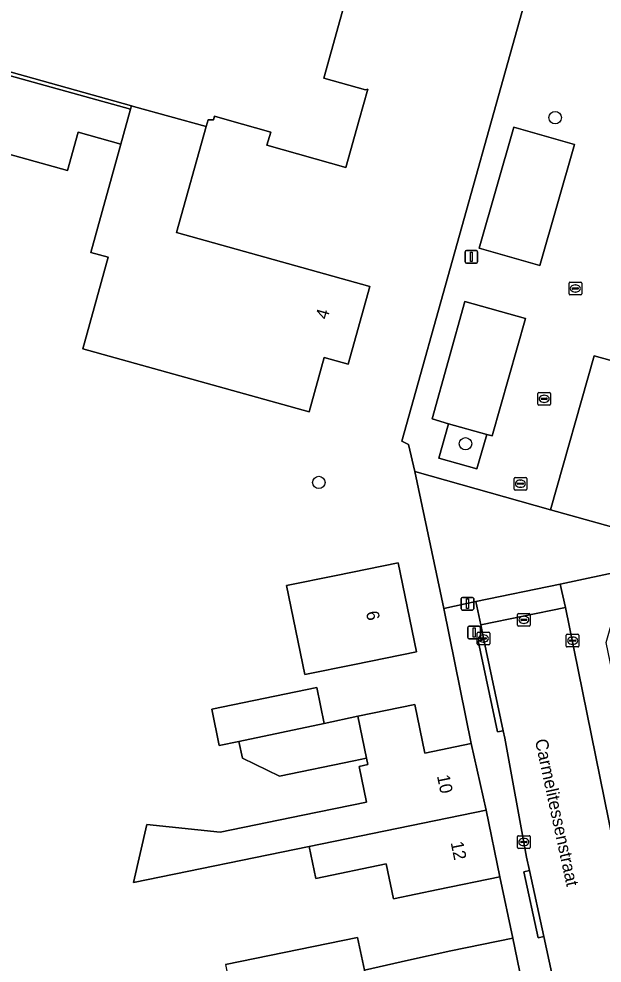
# Model space of a CAD drawing. Extents: x 158086 to 159499, y 382904 to 383981.
# Drawn here: x 158653.1 to 158699.2, y 383183.3 to 383258 of the extents above; entities that cross this region are included whole.
import ezdxf

# ---------------------------------------------------------------- set-up
doc = ezdxf.new("R2010")
doc.units = 0
for name, color, linetype in [('IMGEO_Afsluitpaal', 7, 'Continuous'), ('IMGEO_Boom', 7, 'Continuous'), ('IMGEO_Erf', 7, 'Continuous'), ('IMGEO_Groenvoorziening', 7, 'Continuous'), ('IMGEO_Kolk', 7, 'Continuous'), ('IMGEO_Lichtmast', 7, 'Continuous'), ('IMGEO_Openbare_ruimte_label', 7, 'Continuous'), ('IMGEO_Pand', 7, 'Continuous'), ('IMGEO_Pand_nummerreeks', 7, 'Continuous'), ('IMGEO_Parkeervlak_open', 7, 'Continuous'), ('IMGEO_Rijbaan_lokaal_open', 7, 'Continuous'), ('IMGEO_Rioolput', 7, 'Continuous'), ('IMGEO_Voetpad_open', 7, 'Continuous')]:
    doc.layers.add(name, color=color, linetype=linetype)

msp = doc.modelspace()

# ---------------------------------------------------------------- linework, layer by layer
at = {"layer": 'IMGEO_Afsluitpaal'}
for p, q in [((158688.55, 383209.044), (158688.55, 383209.844)), ((158688.55, 383209.844), (158688.55, 383209.044)), ((158688.65, 383209.944), (158689.44, 383209.944)), ((158689.44, 383209.944), (158688.65, 383209.944)), ((158689.54, 383209.844), (158689.54, 383209.044)), ((158689.54, 383209.044), (158689.54, 383209.844)), ((158689.44, 383208.944), (158688.65, 383208.944)), ((158688.65, 383208.944), (158689.44, 383208.944))]:
    msp.add_line(p, q, dxfattribs=at)
msp.add_lwpolyline([(158688.97, 383209.819), (158689.12, 383209.819), (158689.12, 383209.069), (158688.97, 383209.069), (158688.97, 383209.819)], dxfattribs=at)
for centre, start, end in [((158688.65, 383209.844), 90, 180), ((158688.65, 383209.844), 90, 180), ((158689.44, 383209.844), 0, 90), ((158689.44, 383209.844), 360, 90), ((158688.65, 383209.044), 180, 270), ((158688.65, 383209.044), 180, 270), ((158689.44, 383209.044), 270, 0), ((158689.44, 383209.044), 270, 0)]:
    msp.add_arc(centre, 0.1, start, end, dxfattribs=at)
at = {"layer": 'IMGEO_Boom'}
for centre in [(158695.456, 383250.166), (158688.368, 383224.377), (158676.771, 383221.316)]:
    msp.add_circle(centre, 0.489, dxfattribs=at)
at = {"layer": 'IMGEO_Erf'}
for points in [[(158669.391, 383183.19), (158679.835, 383185.339), (158680.369, 383182.748), (158683.849, 383183.534), (158687.201, 383184.275), (158692.098, 383185.282), (158691.094, 383190.13), (158686.197, 383189.123), (158682.675, 383188.398), (158682.108, 383191.152), (158676.538, 383190.006), (158676.019, 383192.531), (158662.117, 383189.672), (158663.17, 383194.263), (158668.978, 383193.653), (158675.512, 383194.996), (158680.543, 383196.03), (158679.963, 383198.864), (158680.644, 383199.004), (158680.54, 383199.512), (158679.526, 383199.303), (158673.674, 383198.098), (158670.733, 383199.503), (158670.451, 383200.84), (158668.895, 383200.52), (158668.303, 383203.394), (158676.616, 383205.107), (158677.202, 383202.264), (158679.858, 383202.824), (158684.363, 383203.75), (158685.152, 383199.91), (158688.826, 383200.665), (158686.648, 383211.354), (158684.36, 383222.181), (158683.873, 383224.31), (158683.323, 383224.573), (158695.899, 383269.524)], [(158680.902, 383266.761), (158677.157, 383253.287), (158680.474, 383252.365), (158680.638, 383252.407), (158679.969, 383250), (158678.918, 383246.223), (158672.673, 383247.978), (158672.967, 383249.026), (158669.514, 383250), (158668.535, 383250.276), (158668.452, 383250), (158668.022, 383250), (158667.873, 383249.467), (158665.524, 383241.089), (158680.809, 383236.824), (158679.09, 383230.66), (158677.202, 383231.187), (158676.005, 383226.898), (158658.104, 383231.893), (158660.12, 383239.119), (158658.736, 383239.505), (158659.636, 383242.732), (158661.122, 383248.079), (158657.75, 383249.017), (158656.906, 383245.983), (158645.345, 383249.201)], [(158646.953, 383254.981), (158661.886, 383250.824), (158661.963, 383251.104), (158650.435, 383254.304)]]:
    msp.add_lwpolyline(points, dxfattribs=at)
msp.add_lwpolyline([(158678.139, 383213.959), (158683.035, 383214.967), (158684.485, 383207.921), (158679.589, 383206.914), (158675.678, 383206.114), (158674.228, 383213.153)], close=True, dxfattribs=at)
at = {"layer": 'IMGEO_Groenvoorziening'}
msp.add_lwpolyline([(158687.014, 383225.954), (158686.266, 383223.235), (158689.272, 383222.384), (158690.054, 383225.104)], close=True, dxfattribs=at)
at = {"layer": 'IMGEO_Kolk'}
for p, q in [((158696.551, 383236.229), (158696.551, 383237.081)), ((158696.626, 383237.155), (158697.478, 383237.155)), ((158696.81, 383236.649), (158696.81, 383236.661)), ((158697.248, 383236.612), (158696.85, 383236.612)), ((158696.853, 383236.698), (158697.251, 383236.698)), ((158697.039, 383236.935), (158697.064, 383236.935)), ((158697.294, 383236.661), (158697.294, 383236.649)), ((158697.552, 383237.081), (158697.552, 383236.229)), ((158697.478, 383236.155), (158696.626, 383236.155)), ((158697.062, 383236.375), (158697.037, 383236.375)), ((158694.084, 383227.5), (158694.084, 383228.352)), ((158694.159, 383228.426), (158695.011, 383228.426)), ((158695.085, 383228.352), (158695.085, 383227.5)), ((158694.343, 383227.92), (158694.343, 383227.932)), ((158694.781, 383227.883), (158694.383, 383227.883)), ((158694.386, 383227.969), (158694.784, 383227.969)), ((158694.595, 383227.646), (158694.57, 383227.646)), ((158694.572, 383228.206), (158694.597, 383228.206)), ((158694.827, 383227.932), (158694.827, 383227.92)), ((158695.011, 383227.426), (158694.159, 383227.426)), ((158692.208, 383220.788), (158692.208, 383221.64)), ((158692.283, 383221.714), (158693.135, 383221.714)), ((158693.209, 383221.64), (158693.209, 383220.788)), ((158692.467, 383221.208), (158692.467, 383221.22)), ((158692.905, 383221.171), (158692.507, 383221.171)), ((158692.51, 383221.257), (158692.908, 383221.257)), ((158692.719, 383220.934), (158692.694, 383220.934)), ((158692.696, 383221.494), (158692.721, 383221.494)), ((158692.951, 383221.22), (158692.951, 383221.208)), ((158693.135, 383220.714), (158692.283, 383220.714)), ((158689.282, 383208.546), (158689.282, 383209.398)), ((158689.357, 383209.472), (158690.209, 383209.472)), ((158689.541, 383208.966), (158689.541, 383208.978)), ((158689.979, 383208.929), (158689.581, 383208.929)), ((158689.584, 383209.015), (158689.982, 383209.015)), ((158689.77, 383209.252), (158689.795, 383209.252)), ((158690.025, 383208.978), (158690.025, 383208.966)), ((158690.283, 383209.398), (158690.283, 383208.546)), ((158696.334, 383208.38), (158696.334, 383209.232)), ((158696.409, 383209.306), (158697.261, 383209.306)), ((158696.822, 383209.086), (158696.847, 383209.086)), ((158697.335, 383209.232), (158697.335, 383208.38)), ((158690.209, 383208.472), (158689.357, 383208.472)), ((158689.793, 383208.692), (158689.768, 383208.692)), ((158697.261, 383208.306), (158696.409, 383208.306)), ((158696.593, 383208.8), (158696.593, 383208.812)), ((158697.031, 383208.763), (158696.633, 383208.763)), ((158696.636, 383208.849), (158697.034, 383208.849)), ((158696.845, 383208.526), (158696.82, 383208.526)), ((158697.077, 383208.812), (158697.077, 383208.8)), ((158692.472, 383192.451), (158692.472, 383193.303)), ((158692.547, 383193.377), (158693.399, 383193.377)), ((158693.473, 383193.303), (158693.473, 383192.451)), ((158692.731, 383192.871), (158692.731, 383192.883)), ((158693.169, 383192.834), (158692.771, 383192.834)), ((158692.774, 383192.92), (158693.172, 383192.92)), ((158692.983, 383192.597), (158692.958, 383192.597)), ((158692.96, 383193.157), (158692.985, 383193.157)), ((158693.215, 383192.883), (158693.215, 383192.871)), ((158693.399, 383192.377), (158692.547, 383192.377))]:
    msp.add_line(p, q, dxfattribs=at)
for points in [[(158696.551, 383236.229), (158696.551, 383237.081)], [(158696.626, 383237.155), (158697.478, 383237.155)], [(158697.552, 383237.081), (158697.552, 383236.229)], [(158697.478, 383236.155), (158696.626, 383236.155)], [(158694.084, 383227.5), (158694.084, 383228.352)], [(158694.159, 383228.426), (158695.011, 383228.426)], [(158695.085, 383228.352), (158695.085, 383227.5)], [(158695.011, 383227.426), (158694.159, 383227.426)], [(158692.208, 383220.788), (158692.208, 383221.64)], [(158692.283, 383221.714), (158693.135, 383221.714)], [(158693.209, 383221.64), (158693.209, 383220.788)], [(158693.135, 383220.714), (158692.283, 383220.714)], [(158689.282, 383208.546), (158689.282, 383209.398)], [(158689.357, 383209.472), (158690.209, 383209.472)], [(158690.283, 383209.398), (158690.283, 383208.546)], [(158696.334, 383208.38), (158696.334, 383209.232)], [(158696.409, 383209.306), (158697.261, 383209.306)], [(158697.335, 383209.232), (158697.335, 383208.38)], [(158690.209, 383208.472), (158689.357, 383208.472)], [(158697.261, 383208.306), (158696.409, 383208.306)], [(158692.472, 383192.451), (158692.472, 383193.303)], [(158692.547, 383193.377), (158693.399, 383193.377)], [(158693.473, 383193.303), (158693.473, 383192.451)], [(158693.399, 383192.377), (158692.547, 383192.377)]]:
    msp.add_lwpolyline(points, dxfattribs=at)
for centre, radius, start, end in [((158696.628, 383237.079), 0.0765, 91.55205, 178.44795), ((158696.628, 383237.079), 0.0765, 91.55205, 178.44795), ((158696.85, 383236.658), 0.0403, 85.87752, 175.75265), ((158696.847, 383236.648), 0.0366, 178.93798, 274.71019), ((158697.251, 383236.655), 0.043, 264.86636, 352.45326), ((158697.255, 383236.66), 0.0386, 1.73085, 96.63898), ((158697.476, 383237.079), 0.0765, 1.55205, 88.44795), ((158697.476, 383237.079), 0.0765, 1.55205, 88.44795), ((158696.628, 383236.231), 0.0765, 181.55205, 268.44795), ((158696.628, 383236.231), 0.0765, 181.55205, 268.44795), ((158697.476, 383236.231), 0.0765, 271.55205, 358.44795), ((158697.476, 383236.231), 0.0765, 271.55205, 358.44795), ((158694.161, 383228.35), 0.0765, 91.55205, 178.44795), ((158694.161, 383228.35), 0.0765, 91.55205, 178.44795), ((158695.009, 383228.35), 0.0765, 1.55205, 88.44795), ((158695.009, 383228.35), 0.0765, 1.55205, 88.44795), ((158694.383, 383227.929), 0.0403, 85.87752, 175.75265), ((158694.38, 383227.919), 0.0366, 178.93798, 274.71019), ((158694.784, 383227.926), 0.043, 264.86636, 352.45326), ((158694.788, 383227.931), 0.0386, 1.73085, 96.63898), ((158694.161, 383227.502), 0.0765, 181.55205, 268.44795), ((158694.161, 383227.502), 0.0765, 181.55205, 268.44795), ((158695.009, 383227.502), 0.0765, 271.55205, 358.44795), ((158695.009, 383227.502), 0.0765, 271.55205, 358.44795), ((158692.285, 383221.638), 0.0765, 91.55205, 178.44795), ((158692.285, 383221.638), 0.0765, 91.55205, 178.44795), ((158693.133, 383221.638), 0.0765, 1.55205, 88.44795), ((158693.133, 383221.638), 0.0765, 1.55205, 88.44795), ((158692.507, 383221.217), 0.0403, 85.87752, 175.75265), ((158692.504, 383221.207), 0.0366, 178.93798, 274.71019), ((158692.908, 383221.214), 0.043, 264.86636, 352.45326), ((158692.912, 383221.219), 0.0386, 1.73085, 96.63898), ((158692.285, 383220.79), 0.0765, 181.55205, 268.44795), ((158692.285, 383220.79), 0.0765, 181.55205, 268.44795), ((158693.133, 383220.79), 0.0765, 271.55205, 358.44795), ((158693.133, 383220.79), 0.0765, 271.55205, 358.44795), ((158689.359, 383209.396), 0.0765, 91.55205, 178.44795), ((158689.359, 383209.396), 0.0765, 91.55205, 178.44795), ((158689.581, 383208.975), 0.0403, 85.87752, 175.75265), ((158689.578, 383208.965), 0.0366, 178.93798, 274.71019), ((158689.982, 383208.972), 0.043, 264.86636, 352.45326), ((158689.986, 383208.977), 0.0386, 1.73085, 96.63898), ((158690.207, 383209.396), 0.0765, 1.55205, 88.44795), ((158690.207, 383209.396), 0.0765, 1.55205, 88.44795), ((158696.411, 383209.23), 0.0765, 91.55205, 178.44795), ((158696.411, 383209.23), 0.0765, 91.55205, 178.44795), ((158697.259, 383209.23), 0.0765, 1.55205, 88.44795), ((158697.259, 383209.23), 0.0765, 1.55205, 88.44795), ((158689.359, 383208.548), 0.0765, 181.55205, 268.44795), ((158689.359, 383208.548), 0.0765, 181.55205, 268.44795), ((158690.207, 383208.548), 0.0765, 271.55205, 358.44795), ((158690.207, 383208.548), 0.0765, 271.55205, 358.44795), ((158696.411, 383208.382), 0.0765, 181.55205, 268.44795), ((158696.411, 383208.382), 0.0765, 181.55205, 268.44795), ((158696.633, 383208.809), 0.0403, 85.87752, 175.75265), ((158696.63, 383208.799), 0.0366, 178.93798, 274.71019), ((158697.034, 383208.806), 0.043, 264.86636, 352.45326), ((158697.038, 383208.811), 0.0386, 1.73085, 96.63898), ((158697.259, 383208.382), 0.0765, 271.55205, 358.44795), ((158697.259, 383208.382), 0.0765, 271.55205, 358.44795), ((158692.549, 383193.301), 0.0765, 91.55205, 178.44795), ((158692.549, 383193.301), 0.0765, 91.55205, 178.44795), ((158693.397, 383193.301), 0.0765, 1.55205, 88.44795), ((158693.397, 383193.301), 0.0765, 1.55205, 88.44795), ((158692.771, 383192.88), 0.0403, 85.87752, 175.75265), ((158692.768, 383192.87), 0.0366, 178.93798, 274.71019), ((158693.172, 383192.877), 0.043, 264.86636, 352.45326), ((158693.176, 383192.882), 0.0386, 1.73085, 96.63898), ((158692.549, 383192.453), 0.0765, 181.55205, 268.44795), ((158692.549, 383192.453), 0.0765, 181.55205, 268.44795), ((158693.397, 383192.453), 0.0765, 271.55205, 358.44795), ((158693.397, 383192.453), 0.0765, 271.55205, 358.44795)]:
    msp.add_arc(centre, radius, start, end, dxfattribs=at)
for centre, major_axis, ratio, start_param, end_param in [((158697.038, 383236.655), (-0.387, 0.002), 0.722429, 4.712389, 7.853982), ((158697.063, 383236.655), (-0.39, 0.002), 0.717154, 1.570796, 4.712389), ((158694.571, 383227.926), (-0.387, 0.002), 0.722429, 4.712389, 7.853982), ((158694.596, 383227.926), (-0.39, 0.002), 0.717154, 1.570796, 4.712389), ((158692.695, 383221.214), (-0.387, 0.002), 0.722429, 4.712389, 7.853982), ((158692.72, 383221.214), (-0.39, 0.002), 0.717154, 1.570796, 4.712389), ((158689.769, 383208.972), (-0.387, 0.002), 0.722429, 4.712389, 7.853982), ((158689.794, 383208.972), (-0.39, 0.002), 0.717154, 1.570796, 4.712389), ((158696.821, 383208.806), (-0.387, 0.002), 0.722429, 4.712389, 7.853982), ((158696.846, 383208.806), (-0.39, 0.002), 0.717154, 1.570796, 4.712389), ((158692.959, 383192.877), (-0.387, 0.002), 0.722429, 4.712389, 7.853982), ((158692.984, 383192.877), (-0.39, 0.002), 0.717154, 1.570796, 4.712389)]:
    msp.add_ellipse(centre, major_axis=major_axis, ratio=ratio, start_param=start_param, end_param=end_param, dxfattribs=at)
at = {"layer": 'IMGEO_Lichtmast'}
for p, q in [((158688.337, 383238.763), (158688.337, 383239.563)), ((158688.337, 383239.563), (158688.337, 383238.763)), ((158688.437, 383239.663), (158689.227, 383239.663)), ((158689.227, 383239.663), (158688.437, 383239.663)), ((158689.327, 383239.563), (158689.327, 383238.763)), ((158689.327, 383238.763), (158689.327, 383239.563)), ((158689.227, 383238.663), (158688.437, 383238.663)), ((158688.437, 383238.663), (158689.227, 383238.663)), ((158688.025, 383211.326), (158688.025, 383212.126)), ((158688.025, 383212.126), (158688.025, 383211.326)), ((158688.125, 383212.226), (158688.915, 383212.226)), ((158688.915, 383212.226), (158688.125, 383212.226)), ((158689.015, 383212.126), (158689.015, 383211.326)), ((158689.015, 383211.326), (158689.015, 383212.126)), ((158688.915, 383211.226), (158688.125, 383211.226)), ((158688.125, 383211.226), (158688.915, 383211.226))]:
    msp.add_line(p, q, dxfattribs=at)
for points in [[(158688.757, 383239.538), (158688.907, 383239.538), (158688.907, 383238.788), (158688.757, 383238.788), (158688.757, 383239.538)], [(158688.445, 383212.101), (158688.595, 383212.101), (158688.595, 383211.351), (158688.445, 383211.351), (158688.445, 383212.101)]]:
    msp.add_lwpolyline(points, dxfattribs=at)
for centre, start, end in [((158688.437, 383239.563), 90, 180), ((158688.437, 383239.563), 90, 180), ((158689.227, 383239.563), 0, 90), ((158689.227, 383239.563), 360, 90), ((158688.437, 383238.763), 180, 270), ((158688.437, 383238.763), 180, 270), ((158689.227, 383238.763), 270, 0), ((158689.227, 383238.763), 270, 0), ((158688.125, 383212.126), 90, 180), ((158688.125, 383212.126), 90, 180), ((158688.915, 383212.126), 0, 90), ((158688.915, 383212.126), 360, 90), ((158688.125, 383211.326), 180, 270), ((158688.125, 383211.326), 180, 270), ((158688.915, 383211.326), 270, 0), ((158688.915, 383211.326), 270, 0)]:
    msp.add_arc(centre, 0.1, start, end, dxfattribs=at)
at = {"layer": 'IMGEO_Pand'}
msp.add_lwpolyline([(158629.452, 383261.796), (158627.854, 383256.069), (158632.596, 383254.746), (158633.933, 383254.373), (158642.695, 383251.929), (158643.863, 383256.117), (158647.027, 383255.244), (158647.508, 383255.111), (158650.435, 383254.304), (158661.963, 383251.104), (158662.126, 383251.059), (158667.873, 383249.467), (158668.022, 383250), (158668.452, 383250), (158668.535, 383250.276), (158669.514, 383250), (158672.967, 383249.026), (158672.673, 383247.978), (158678.918, 383246.223), (158679.969, 383250), (158680.638, 383252.407), (158680.474, 383252.365), (158677.157, 383253.287), (158680.902, 383266.761)], dxfattribs=at)
for points in [[(158661.122, 383248.079), (158661.886, 383250.824), (158646.953, 383254.981), (158645.345, 383249.201), (158656.906, 383245.983), (158657.75, 383249.017)], [(158665.524, 383241.089), (158667.873, 383249.467), (158662.126, 383251.059), (158661.963, 383251.104), (158661.886, 383250.824), (158661.122, 383248.079), (158659.636, 383242.732), (158658.736, 383239.505), (158660.12, 383239.119), (158658.104, 383231.893), (158676.005, 383226.898), (158677.202, 383231.187), (158679.09, 383230.66), (158680.809, 383236.824)], [(158675.678, 383206.114), (158679.589, 383206.914), (158684.485, 383207.921), (158683.035, 383214.967), (158678.139, 383213.959), (158674.228, 383213.153)], [(158670.451, 383200.84), (158677.202, 383202.264), (158676.616, 383205.107), (158668.303, 383203.394), (158668.895, 383200.52)], [(158688.826, 383200.665), (158685.152, 383199.91), (158684.363, 383203.75), (158679.858, 383202.824), (158680.54, 383199.512), (158680.644, 383199.004), (158679.963, 383198.864), (158680.543, 383196.03), (158675.512, 383194.996), (158668.978, 383193.653), (158663.17, 383194.263), (158662.117, 383189.672), (158676.019, 383192.531), (158690.008, 383195.408)], [(158679.858, 383202.824), (158677.202, 383202.264), (158670.451, 383200.84), (158670.733, 383199.503), (158673.674, 383198.098), (158679.526, 383199.303), (158680.54, 383199.512)], [(158690.008, 383195.408), (158676.019, 383192.531), (158676.538, 383190.006), (158682.108, 383191.152), (158682.675, 383188.398), (158686.197, 383189.123), (158691.094, 383190.13)], [(158680.473, 383182.239), (158680.369, 383182.748), (158679.835, 383185.339), (158669.391, 383183.19), (158670.028, 383180.09)], [(158692.098, 383185.282), (158687.201, 383184.275), (158683.849, 383183.534), (158680.369, 383182.748), (158680.473, 383182.239), (158681.584, 383176.842), (158685.064, 383177.558), (158685.408, 383177.629), (158688.439, 383178.253), (158693.08, 383179.207), (158693.336, 383179.26)]]:
    msp.add_lwpolyline(points, close=True, dxfattribs=at)
at = {"layer": 'IMGEO_Parkeervlak_open'}
for points in [[(158694.244, 383238.481), (158696.983, 383248.029), (158692.197, 383249.402), (158689.458, 383239.854)], [(158687.014, 383225.954), (158690.054, 383225.104), (158690.476, 383224.995), (158693.099, 383234.289), (158688.325, 383235.634), (158685.724, 383226.342)], [(158695.095, 383219.157), (158699.902, 383217.811), (158703.312, 383230.003), (158698.531, 383231.338)]]:
    msp.add_lwpolyline(points, close=True, dxfattribs=at)
at = {"layer": 'IMGEO_Rijbaan_lokaal_open'}
for points in [[(158701.931, 383217.237), (158699.902, 383217.811), (158695.095, 383219.157), (158684.36, 383222.181), (158686.648, 383211.354), (158689.197, 383211.896), (158695.863, 383213.28), (158701.147, 383214.409), (158701.628, 383216.083), (158701.866, 383217.005)], [(158695.863, 383213.28), (158689.197, 383211.896), (158689.571, 383210.062), (158696.271, 383211.43)], [(158694.56, 383185.406), (158695.407, 383181.511), (158695.954, 383178.787), (158696.63, 383175.421), (158697.565, 383170.765), (158700.485, 383156.696), (158701.263, 383152.874), (158707.882, 383154.298), (158707.173, 383157.706), (158696.271, 383211.43), (158689.571, 383210.062), (158689.821, 383208.876), (158691.34, 383201.679), (158691.468, 383201.079), (158693.192, 383191.692), (158693.424, 383190.625)]]:
    msp.add_lwpolyline(points, close=True, dxfattribs=at)
at = {"layer": 'IMGEO_Rioolput'}
for p, q in [((158692.485, 383210.023), (158692.485, 383210.875)), ((158692.56, 383210.949), (158693.412, 383210.949)), ((158692.744, 383210.443), (158692.744, 383210.455)), ((158693.182, 383210.406), (158692.784, 383210.406)), ((158692.787, 383210.492), (158693.185, 383210.492)), ((158692.973, 383210.729), (158692.998, 383210.729)), ((158693.228, 383210.455), (158693.228, 383210.443)), ((158693.486, 383210.875), (158693.486, 383210.023)), ((158693.412, 383209.949), (158692.56, 383209.949)), ((158692.996, 383210.169), (158692.971, 383210.169))]:
    msp.add_line(p, q, dxfattribs=at)
for points in [[(158692.485, 383210.023), (158692.485, 383210.875)], [(158692.56, 383210.949), (158693.412, 383210.949)], [(158693.486, 383210.875), (158693.486, 383210.023)], [(158693.412, 383209.949), (158692.56, 383209.949)]]:
    msp.add_lwpolyline(points, dxfattribs=at)
for centre, radius, start, end in [((158692.562, 383210.873), 0.0765, 91.55205, 178.44795), ((158692.562, 383210.873), 0.0765, 91.55205, 178.44795), ((158692.784, 383210.452), 0.0403, 85.87752, 175.75265), ((158692.781, 383210.442), 0.0366, 178.93798, 274.71019), ((158693.185, 383210.449), 0.043, 264.86636, 352.45326), ((158693.189, 383210.454), 0.0386, 1.73085, 96.63898), ((158693.41, 383210.873), 0.0765, 1.55205, 88.44795), ((158693.41, 383210.873), 0.0765, 1.55205, 88.44795), ((158692.562, 383210.025), 0.0765, 181.55205, 268.44795), ((158692.562, 383210.025), 0.0765, 181.55205, 268.44795), ((158693.41, 383210.025), 0.0765, 271.55205, 358.44795), ((158693.41, 383210.025), 0.0765, 271.55205, 358.44795)]:
    msp.add_arc(centre, radius, start, end, dxfattribs=at)
for centre, major_axis, ratio, start_param, end_param in [((158692.972, 383210.449), (-0.387, 0.002), 0.722429, 4.712389, 7.853982), ((158692.997, 383210.449), (-0.39, 0.002), 0.717154, 1.570796, 4.712389)]:
    msp.add_ellipse(centre, major_axis=major_axis, ratio=ratio, start_param=start_param, end_param=end_param, dxfattribs=at)
at = {"layer": 'IMGEO_Voetpad_open'}
for points in [[(158695.899, 383269.524), (158683.323, 383224.573), (158683.873, 383224.31), (158684.36, 383222.181), (158695.095, 383219.157), (158698.531, 383231.338), (158703.312, 383230.003), (158699.902, 383217.811), (158701.931, 383217.237), (158703.494, 383222.766), (158706.149, 383232.165), (158707.86, 383238.22), (158709.571, 383244.276), (158710.231, 383246.769), (158712.115, 383253.538), (158713.33, 383257.83), (158715.488, 383265.62)], [(158695.407, 383181.511), (158694.56, 383185.406), (158694.121, 383185.308), (158692.985, 383190.527), (158693.424, 383190.625), (158693.192, 383191.692), (158691.468, 383201.079), (158691.34, 383201.679), (158690.9, 383201.585), (158689.381, 383208.782), (158689.821, 383208.876), (158689.571, 383210.062), (158689.197, 383211.896), (158686.648, 383211.354), (158688.826, 383200.665), (158690.008, 383195.408), (158691.094, 383190.13), (158692.098, 383185.282), (158693.336, 383179.26)]]:
    msp.add_lwpolyline(points, dxfattribs=at)
for points in [[(158696.983, 383248.029), (158694.244, 383238.481), (158689.458, 383239.854), (158692.197, 383249.402)], [(158693.099, 383234.289), (158690.476, 383224.995), (158690.054, 383225.104), (158689.272, 383222.384), (158686.266, 383223.235), (158687.014, 383225.954), (158685.724, 383226.342), (158688.325, 383235.634)], [(158706.477, 383174.475), (158706.367, 383175.014), (158706.254, 383175.562), (158705.257, 383180.441), (158704.225, 383185.487), (158704.007, 383186.555), (158702.926, 383191.842), (158701.845, 383197.131), (158701.648, 383198.157), (158700.411, 383204.192), (158699.496, 383208.659), (158700.205, 383211.127), (158701.147, 383214.409), (158695.863, 383213.28), (158696.271, 383211.43), (158707.173, 383157.706), (158707.882, 383154.298), (158708.33, 383152.086), (158710.789, 383152.815), (158707.522, 383169.226)], [(158689.821, 383208.876), (158689.381, 383208.782), (158690.9, 383201.585), (158691.34, 383201.679)], [(158694.56, 383185.406), (158693.424, 383190.625), (158692.985, 383190.527), (158694.121, 383185.308)]]:
    msp.add_lwpolyline(points, close=True, dxfattribs=at)

# ---------------------------------------------------------------- texts
at = {"layer": 'IMGEO_Openbare_ruimte_label'}
msp.add_text('Carmelitessenstraat', height=1, rotation=282.24286, dxfattribs=at).set_placement((158693.849, 383200.924))
at = {"layer": 'IMGEO_Pand_nummerreeks'}
for s, rotation, p in [('4', 74.41576, (158677.448, 383234.154)), ('6', 281.62859, (158680.492, 383211.052)), ('10', 281.6251, (158686.105, 383198.102)), ('12', 281.62276, (158687.19, 383192.831))]:
    msp.add_text(s, height=1, rotation=rotation, dxfattribs=at).set_placement(p)

doc.saveas('drawing.dxf')
